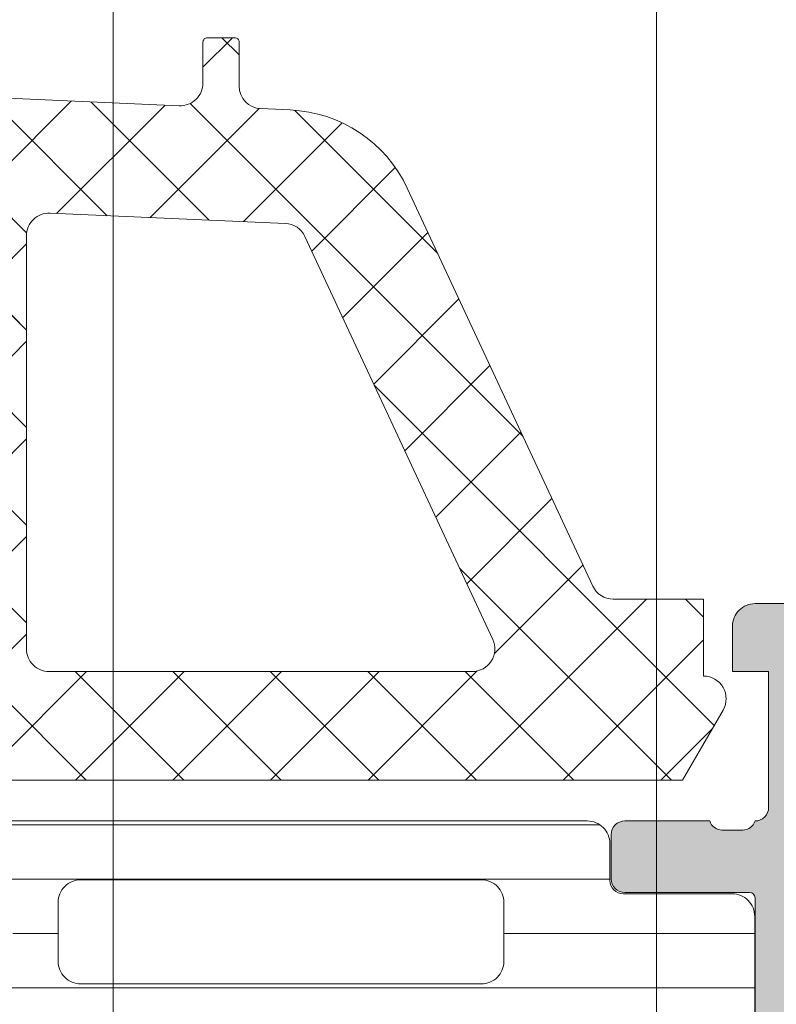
# Model space of a CAD drawing. Header units: millimetres. Extents: x 144573 to 336993, y 74252 to 247042.
# Tile 940 of 1056: x 198272 to 198289, y 231696 to 231718. Entities that reach past the tile are written whole.
import ezdxf

# ---------------------------------------------------------------- set-up
doc = ezdxf.new("R2010")
doc.units = ezdxf.units.MM
doc.layers.add('FASÁDA DETAILNÍ', color=255, linetype='Continuous', lineweight=0)
pattern_1 = [(135, (223145.3692754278, 214980.7191690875), (-1.077630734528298, -1.077630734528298), []), (225, (223145.3692754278, 214980.7191690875), (1.077630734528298, -1.077630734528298), [])]

msp = doc.modelspace()

# ---------------------------------------------------------------- hatches: boundary and pattern name
at = {"layer": 'FASÁDA DETAILNÍ'}
h = msp.add_hatch(dxfattribs=at)
h.set_pattern_fill('ANSI37', color=256, scale=0.48, angle=90, style=0)
h.set_pattern_definition(pattern_1)
edge = h.paths.add_edge_path(flags=16)
edge.add_line((198255.1498950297, 231704.5548064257), (198255.2496390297, 231703.1619524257))
edge.add_arc((198254.6511721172, 231703.119094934), 0.599999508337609, -90.00000835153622, 4.09608051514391, ccw=False)
edge.add_arc((198254.6511719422, 231703.119094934), 0.5999995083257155, 175.9039194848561, 270.00000835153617, ccw=False)
edge.add_line((198254.0527050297, 231703.1619524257), (198254.1524490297, 231704.5548064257))
edge.add_arc((198254.6511720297, 231704.5190919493), 0.5000001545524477, 4.096064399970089, 175.9039356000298, ccw=False)
edge = h.paths.add_edge_path(flags=16)
edge.add_arc((198253.0511754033, 231707.7191000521), 0.4999996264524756, -90.00004280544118, 4.2805441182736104e-05, ccw=False)
edge.add_line((198253.0511750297, 231707.2191004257), (198249.4574900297, 231707.2191004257))
edge.add_arc((198249.4574900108, 231707.7191007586), 0.5000003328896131, 156.7819733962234, 270.00000216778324, ccw=False)
edge.add_line((198248.9979840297, 231707.9162164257), (198251.7138620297, 231714.2473184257))
edge.add_arc((198252.173367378, 231714.050202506), 0.4999998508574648, 87.49988936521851, 156.7819182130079, ccw=False)
edge.add_line((198252.1951780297, 231714.5497264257), (198253.0729850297, 231714.5114004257))
edge.add_arc((198253.0511755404, 231714.0118768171), 0.4999994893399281, -4.485651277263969e-05, 87.50002088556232, ccw=False)
edge.add_line((198253.5511750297, 231714.0118764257), (198253.5511750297, 231707.7191004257))
edge = h.paths.add_edge_path(flags=16)
edge.add_line((198278.6050940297, 231713.1272624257), (198282.7537640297, 231704.2304094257))
edge.add_arc((198282.3006102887, 231704.0191002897), 0.4999998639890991, -90.00002967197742, 25.00000791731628, ccw=False)
edge.add_line((198282.3006100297, 231703.5191004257), (198272.9511750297, 231703.5191004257))
edge.add_arc((198272.9511746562, 231704.0191000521), 0.4999996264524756, 179.9999571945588, 270.0000428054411, ccw=False)
edge.add_line((198272.4511750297, 231704.0191004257), (198272.4511750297, 231713.1430234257))
edge.add_arc((198272.9511750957, 231713.1430232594), 0.5000000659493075, 87.49997275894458, 179.9999809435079, ccw=False)
edge.add_line((198272.9729850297, 231713.6425474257), (198278.1737490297, 231713.4154774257))
edge.add_arc((198278.1519393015, 231712.9159520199), 0.5000012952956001, 25.000091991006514, 87.50000252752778, ccw=False)
edge = h.paths.add_edge_path(flags=16)
edge.add_arc((198269.7511754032, 231704.0191000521), 0.4999996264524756, -90.00004280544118, 4.2805441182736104e-05, ccw=False)
edge.add_line((198269.7511750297, 231703.5191004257), (198262.5511750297, 231703.5191004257))
edge.add_arc((198262.5511746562, 231704.0191000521), 0.4999996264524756, 179.9999571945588, 270.0000428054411, ccw=False)
edge.add_line((198262.0511750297, 231704.0191004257), (198262.0511750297, 231705.2191004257))
edge.add_arc((198260.0511765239, 231705.2191019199), 1.999998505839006, 359.9999571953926, 450.0000428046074)
edge.add_line((198260.0511750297, 231707.2191004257), (198256.2511750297, 231707.2191004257))
edge.add_arc((198256.2511746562, 231707.7191000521), 0.4999996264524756, 179.9999571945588, 270.0000428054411, ccw=False)
edge.add_line((198255.7511750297, 231707.7191004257), (198255.7511750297, 231713.8721614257))
edge.add_arc((198256.2511750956, 231713.8721612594), 0.5000000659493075, 87.49997275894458, 179.9999809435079, ccw=False)
edge.add_line((198256.2729850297, 231714.3716854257), (198261.7729850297, 231714.1315504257))
edge.add_arc((198261.7511755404, 231713.6320268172), 0.499999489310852, -4.485984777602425e-05, 87.50002088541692, ccw=False)
edge.add_line((198262.2511750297, 231713.6320264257), (198262.2511750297, 231708.3191004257))
edge.add_arc((198263.3511750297, 231708.3191004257), 1.100000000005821, 180, 360)
edge.add_line((198264.4511750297, 231708.3191004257), (198264.4511750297, 231713.4923114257))
edge.add_arc((198264.9511750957, 231713.4923112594), 0.5000000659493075, 87.49997275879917, 179.999980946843, ccw=False)
edge.add_line((198264.9729850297, 231713.9918354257), (198269.7729850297, 231713.7822624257))
edge.add_arc((198269.7511755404, 231713.2827388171), 0.4999994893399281, -4.485651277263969e-05, 87.50002088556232, ccw=False)
edge.add_line((198270.2511750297, 231713.2827384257), (198270.2511750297, 231704.0191004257))
edge = h.paths.add_edge_path()
edge.add_line((198284.9642280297, 231705.4055574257), (198280.8663790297, 231714.1934234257))
edge.add_ellipse((198278.1474536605, 231712.9255659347), major_axis=(-3.000002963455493, 0), ratio=1, start_angle=205.0000306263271, end_angle=267.4999411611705)
edge.add_line((198278.2783150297, 231715.9227134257), (198277.6293650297, 231715.9510474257))
edge.add_ellipse((198277.651174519, 231716.4505710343), major_axis=(-0.4999994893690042, 0), ratio=1, start_angle=-4.485317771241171e-05, end_angle=87.50002088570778, ccw=False)
edge.add_line((198277.1511750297, 231716.4505714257), (198277.1511750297, 231717.4191004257))
edge.add_ellipse((198277.0511751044, 231717.4191005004), major_axis=(-0.09999992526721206, 0), ratio=1, start_angle=179.9999571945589, end_angle=270.0000428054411)
edge.add_line((198277.0511750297, 231717.5191004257), (198276.4511750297, 231717.5191004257))
edge.add_ellipse((198276.451174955, 231717.4191005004), major_axis=(-0.0999999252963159, 0), ratio=1, start_angle=-90.0000428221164, end_angle=4.278876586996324e-05)
edge.add_line((198276.3511750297, 231717.4191004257), (198276.3511750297, 231716.5160624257))
edge.add_ellipse((198275.8511749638, 231716.516062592), major_axis=(-0.5000000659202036, 0), ratio=1, start_angle=87.49997275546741, end_angle=179.999980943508, ccw=False)
edge.add_line((198275.8293650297, 231716.0165384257), (198266.9290710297, 231716.4103764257))
edge.add_ellipse((198266.9511751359, 231716.9098877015), major_axis=(-0.5000001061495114, 0), ratio=1, start_angle=-8.298944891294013e-05, end_angle=87.46623077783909, ccw=False)
edge.add_line((198266.4511750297, 231716.9098884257), (198266.4511750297, 231717.5191004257))
edge.add_ellipse((198266.3511751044, 231717.5191005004), major_axis=(-0.0999999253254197, 0), ratio=1, start_angle=179.9999572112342, end_angle=270.0000427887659)
edge.add_line((198266.3511750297, 231717.6191004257), (198265.7511750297, 231717.6191004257))
edge.add_ellipse((198265.751174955, 231717.5191005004), major_axis=(-0.09999992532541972, 0), ratio=1, start_angle=-90.00004280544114, end_angle=4.278876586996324e-05)
edge.add_line((198265.6511750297, 231717.5191004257), (198265.6511750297, 231716.9895384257))
edge.add_ellipse((198265.1511745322, 231716.98953812), major_axis=(-0.5000004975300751, 0), ratio=1, start_angle=87.46630200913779, end_angle=180.0000350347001, ccw=False)
edge.add_line((198265.1290710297, 231716.4900264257), (198253.5888460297, 231717.0006824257))
edge.add_ellipse((198253.6106555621, 231717.5002070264), major_axis=(-0.5000004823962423, 0), ratio=1, start_angle=-3.217057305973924, end_angle=87.50002091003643, ccw=False)
edge.add_line((198253.1114430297, 231717.5282664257), (198253.4000060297, 231722.6620094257))
edge.add_ellipse((198253.8104240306, 231722.5464540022), major_axis=(-0.4263754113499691, 0), ratio=1, start_angle=200.7589723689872, end_angle=344.2751455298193, ccw=False)
edge.add_line((198254.2091190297, 231722.6975774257), (198254.2078790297, 231722.4649744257))
edge.add_line((198254.2078790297, 231722.4649744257), (198253.9097410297, 231720.5823954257))
edge.add_line((198253.9097410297, 231720.5823954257), (198254.3101670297, 231717.7331104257))
edge.add_ellipse((198254.6072476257, 231717.7748610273), major_axis=(-0.2999999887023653, 0), ratio=1, start_angle=7.999744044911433, end_angle=124.5977463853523)
edge.add_ellipse((198253.0741342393, 231719.9974321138), major_axis=(-3.000047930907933, 0), ratio=1, start_angle=124.5976412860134, end_angle=198.0084245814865)
edge.add_line((198255.9272130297, 231720.9249174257), (198255.2936370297, 231723.1798084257))
edge.add_ellipse((198254.5184245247, 231723.0188788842), major_axis=(-0.7917403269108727, 0), ratio=1, start_angle=191.727689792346, end_angle=263.201653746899)
edge.add_line((198254.6121470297, 231723.8050524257), (198253.5539370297, 231723.8062734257))
edge.add_ellipse((198253.6830612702, 231722.6271872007), major_axis=(-1.186135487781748, 0), ratio=1, start_angle=276.2496781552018, end_angle=341.3444235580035)
edge.add_line((198252.5592470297, 231723.0066064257), (198251.4649140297, 231719.7652664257))
edge.add_line((198251.4649140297, 231719.7652664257), (198248.5751360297, 231711.7154714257))
edge.add_line((198248.5751360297, 231711.7154714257), (198244.2423270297, 231701.8175944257))
edge.add_ellipse((198244.7013360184, 231701.6193243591), major_axis=(-0.5000002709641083, 0), ratio=1, start_angle=-23.36204948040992, end_angle=89.93342362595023)
edge.add_line((198244.7007550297, 231701.1193244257), (198245.2474560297, 231701.1186894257))
edge.add_ellipse((198245.2480363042, 231701.6186895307), major_axis=(-0.5000004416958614, 0), ratio=1, start_angle=89.93350548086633, end_angle=156.0791754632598)
edge.add_line((198245.7050900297, 231701.4159524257), (198247.1068460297, 231704.6199554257))
edge.add_ellipse((198248.022987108, 231704.219101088), major_axis=(-0.9999993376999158, 0), ratio=1, start_angle=269.9999471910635, end_angle=336.3683852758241, ccw=False)
edge.add_line((198248.0229880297, 231705.2191004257), (198253.2509300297, 231705.2191004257))
edge.add_line((198253.2509300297, 231705.2191004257), (198253.2509390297, 231703.4196214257))
edge.add_line((198253.2509390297, 231703.4196214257), (198252.7361380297, 231703.2816794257))
edge.add_ellipse((198252.8509032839, 231703.0045254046), major_axis=(-0.2999756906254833, 0), ratio=1, start_angle=-67.50629974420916, end_angle=22.50356669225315)
edge.add_line((198252.5737690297, 231702.8897124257), (198253.4229360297, 231701.6195854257))
edge.add_ellipse((198254.288800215, 231702.1193061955), major_axis=(-0.9997207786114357, 0), ratio=1, start_angle=29.99076069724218, end_angle=90.00761184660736)
edge.add_line((198254.2889330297, 231701.1195854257), (198255.0132940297, 231701.1196164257))
edge.add_ellipse((198255.0130859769, 231702.1193542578), major_axis=(-0.9997378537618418, 0), ratio=1, start_angle=90.01192367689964, end_angle=150.0086750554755)
edge.add_line((198255.8789600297, 231701.6196164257), (198256.7281270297, 231702.8897124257))
edge.add_ellipse((198256.4509795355, 231703.0045243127), major_axis=(-0.2999875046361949, 0), ratio=1, start_angle=157.4975938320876, end_angle=247.5013961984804)
edge.add_line((198256.5657730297, 231703.2816794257), (198256.0509570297, 231703.4196514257))
edge.add_line((198256.0509570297, 231703.4196514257), (198256.0509490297, 231705.2191004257))
edge.add_line((198256.0509490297, 231705.2191004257), (198259.2511760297, 231705.2191004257))
edge.add_ellipse((198259.2511762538, 231704.9191006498), major_axis=(-0.2999997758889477, 0), ratio=1, start_angle=179.9999572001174, end_angle=270.0000428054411, ccw=False)
edge.add_line((198259.5511760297, 231704.9191004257), (198259.5511760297, 231701.6191044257))
edge.add_ellipse((198260.0511756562, 231701.6191040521), major_axis=(-0.4999996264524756, 0), ratio=1, start_angle=-4.280544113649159e-05, end_angle=90.00004280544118)
edge.add_line((198260.0511760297, 231701.1191044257), (198286.9487980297, 231701.1191044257))
edge.add_line((198286.9487980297, 231701.1191044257), (198287.8439160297, 231702.6694964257))
edge.add_ellipse((198287.4109034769, 231702.9194965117), major_axis=(-0.4999999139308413, 0), ratio=1, start_angle=149.9999829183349, end_angle=269.9999366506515)
edge.add_line((198287.4109040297, 231703.4194964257), (198287.4109040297, 231705.1168674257))
edge.add_line((198287.4109040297, 231705.1168674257), (198285.4173820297, 231705.1168674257))
edge.add_ellipse((198285.4173816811, 231705.6168676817), major_axis=(-0.5000002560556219, 0), ratio=1, start_angle=25.000128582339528, end_angle=90.00003995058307, ccw=False)
h = msp.add_hatch(dxfattribs=at)
h.set_pattern_fill('ANSI37', color=256, scale=0.48, angle=90, style=0)
h.set_pattern_definition(pattern_1)
edge = h.paths.add_edge_path(flags=16)
edge.add_line((198255.1498950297, 231704.5548062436), (198255.2496390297, 231703.1619522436))
edge.add_arc((198254.6511721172, 231703.1190947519), 0.599999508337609, -90.00000835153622, 4.09608051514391, ccw=False)
edge.add_arc((198254.6511719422, 231703.1190947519), 0.5999995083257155, 175.9039194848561, 270.00000835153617, ccw=False)
edge.add_line((198254.0527050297, 231703.1619522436), (198254.1524490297, 231704.5548062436))
edge.add_arc((198254.6511720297, 231704.5190917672), 0.5000001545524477, 4.096064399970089, 175.9039356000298, ccw=False)
edge = h.paths.add_edge_path(flags=16)
edge.add_arc((198253.0511754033, 231707.7190998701), 0.4999996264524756, -90.00004280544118, 4.2805441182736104e-05, ccw=False)
edge.add_line((198253.0511750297, 231707.2191002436), (198249.4574900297, 231707.2191002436))
edge.add_arc((198249.4574900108, 231707.7191005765), 0.5000003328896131, 156.7819733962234, 270.00000216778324, ccw=False)
edge.add_line((198248.9979840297, 231707.9162162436), (198251.7138620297, 231714.2473182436))
edge.add_arc((198252.173367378, 231714.050202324), 0.4999998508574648, 87.49988936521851, 156.7819182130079, ccw=False)
edge.add_line((198252.1951780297, 231714.5497262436), (198253.0729850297, 231714.5114002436))
edge.add_arc((198253.0511755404, 231714.011876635), 0.4999994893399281, -4.485651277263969e-05, 87.50002088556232, ccw=False)
edge.add_line((198253.5511750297, 231714.0118762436), (198253.5511750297, 231707.7191002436))
edge = h.paths.add_edge_path(flags=16)
edge.add_line((198278.6050940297, 231713.1272622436), (198282.7537640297, 231704.2304092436))
edge.add_arc((198282.3006102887, 231704.0191001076), 0.4999998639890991, -90.00002967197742, 25.00000791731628, ccw=False)
edge.add_line((198282.3006100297, 231703.5191002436), (198272.9511750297, 231703.5191002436))
edge.add_arc((198272.9511746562, 231704.0190998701), 0.4999996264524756, 179.9999571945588, 270.0000428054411, ccw=False)
edge.add_line((198272.4511750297, 231704.0191002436), (198272.4511750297, 231713.1430232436))
edge.add_arc((198272.9511750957, 231713.1430230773), 0.5000000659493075, 87.49997275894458, 179.9999809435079, ccw=False)
edge.add_line((198272.9729850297, 231713.6425472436), (198278.1737490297, 231713.4154772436))
edge.add_arc((198278.1519393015, 231712.9159518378), 0.5000012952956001, 25.000091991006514, 87.50000252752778, ccw=False)
edge = h.paths.add_edge_path(flags=16)
edge.add_arc((198269.7511754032, 231704.0190998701), 0.4999996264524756, -90.00004280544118, 4.2805441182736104e-05, ccw=False)
edge.add_line((198269.7511750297, 231703.5191002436), (198262.5511750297, 231703.5191002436))
edge.add_arc((198262.5511746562, 231704.0190998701), 0.4999996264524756, 179.9999571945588, 270.0000428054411, ccw=False)
edge.add_line((198262.0511750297, 231704.0191002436), (198262.0511750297, 231705.2191002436))
edge.add_arc((198260.0511765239, 231705.2191017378), 1.999998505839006, 359.9999571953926, 450.0000428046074)
edge.add_line((198260.0511750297, 231707.2191002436), (198256.2511750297, 231707.2191002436))
edge.add_arc((198256.2511746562, 231707.7190998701), 0.4999996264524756, 179.9999571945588, 270.0000428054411, ccw=False)
edge.add_line((198255.7511750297, 231707.7191002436), (198255.7511750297, 231713.8721612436))
edge.add_arc((198256.2511750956, 231713.8721610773), 0.5000000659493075, 87.49997275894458, 179.9999809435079, ccw=False)
edge.add_line((198256.2729850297, 231714.3716852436), (198261.7729850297, 231714.1315502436))
edge.add_arc((198261.7511755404, 231713.6320266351), 0.499999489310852, -4.485984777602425e-05, 87.50002088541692, ccw=False)
edge.add_line((198262.2511750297, 231713.6320262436), (198262.2511750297, 231708.3191002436))
edge.add_arc((198263.3511750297, 231708.3191002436), 1.100000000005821, 180, 360)
edge.add_line((198264.4511750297, 231708.3191002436), (198264.4511750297, 231713.4923112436))
edge.add_arc((198264.9511750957, 231713.4923110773), 0.5000000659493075, 87.49997275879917, 179.999980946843, ccw=False)
edge.add_line((198264.9729850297, 231713.9918352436), (198269.7729850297, 231713.7822622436))
edge.add_arc((198269.7511755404, 231713.2827386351), 0.4999994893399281, -4.485651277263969e-05, 87.50002088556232, ccw=False)
edge.add_line((198270.2511750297, 231713.2827382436), (198270.2511750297, 231704.0191002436))
edge = h.paths.add_edge_path()
edge.add_line((198284.9642280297, 231705.4055572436), (198280.8663790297, 231714.1934232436))
edge.add_ellipse((198278.1474536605, 231712.9255657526), major_axis=(-3.000002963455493, 0), ratio=1, start_angle=205.0000306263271, end_angle=267.4999411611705)
edge.add_line((198278.2783150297, 231715.9227132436), (198277.6293650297, 231715.9510472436))
edge.add_ellipse((198277.651174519, 231716.4505708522), major_axis=(-0.4999994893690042, 0), ratio=1, start_angle=-4.485317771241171e-05, end_angle=87.50002088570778, ccw=False)
edge.add_line((198277.1511750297, 231716.4505712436), (198277.1511750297, 231717.4191002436))
edge.add_ellipse((198277.0511751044, 231717.4191003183), major_axis=(-0.09999992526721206, 0), ratio=1, start_angle=179.9999571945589, end_angle=270.0000428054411)
edge.add_line((198277.0511750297, 231717.5191002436), (198276.4511750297, 231717.5191002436))
edge.add_ellipse((198276.451174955, 231717.4191003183), major_axis=(-0.0999999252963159, 0), ratio=1, start_angle=-90.0000428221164, end_angle=4.278876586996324e-05)
edge.add_line((198276.3511750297, 231717.4191002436), (198276.3511750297, 231716.5160622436))
edge.add_ellipse((198275.8511749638, 231716.5160624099), major_axis=(-0.5000000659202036, 0), ratio=1, start_angle=87.49997275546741, end_angle=179.999980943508, ccw=False)
edge.add_line((198275.8293650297, 231716.0165382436), (198266.9290710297, 231716.4103762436))
edge.add_ellipse((198266.9511751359, 231716.9098875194), major_axis=(-0.5000001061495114, 0), ratio=1, start_angle=-8.298944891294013e-05, end_angle=87.46623077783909, ccw=False)
edge.add_line((198266.4511750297, 231716.9098882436), (198266.4511750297, 231717.5191002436))
edge.add_ellipse((198266.3511751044, 231717.5191003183), major_axis=(-0.0999999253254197, 0), ratio=1, start_angle=179.9999572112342, end_angle=270.0000427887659)
edge.add_line((198266.3511750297, 231717.6191002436), (198265.7511750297, 231717.6191002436))
edge.add_ellipse((198265.751174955, 231717.5191003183), major_axis=(-0.09999992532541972, 0), ratio=1, start_angle=-90.00004280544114, end_angle=4.278876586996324e-05)
edge.add_line((198265.6511750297, 231717.5191002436), (198265.6511750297, 231716.9895382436))
edge.add_ellipse((198265.1511745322, 231716.9895379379), major_axis=(-0.5000004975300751, 0), ratio=1, start_angle=87.46630200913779, end_angle=180.0000350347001, ccw=False)
edge.add_line((198265.1290710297, 231716.4900262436), (198253.5888460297, 231717.0006822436))
edge.add_ellipse((198253.6106555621, 231717.5002068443), major_axis=(-0.5000004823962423, 0), ratio=1, start_angle=-3.217057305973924, end_angle=87.50002091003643, ccw=False)
edge.add_line((198253.1114430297, 231717.5282662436), (198253.4000060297, 231722.6620092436))
edge.add_ellipse((198253.8104240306, 231722.5464538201), major_axis=(-0.4263754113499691, 0), ratio=1, start_angle=200.7589723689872, end_angle=344.2751455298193, ccw=False)
edge.add_line((198254.2091190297, 231722.6975772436), (198254.2078790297, 231722.4649742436))
edge.add_line((198254.2078790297, 231722.4649742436), (198253.9097410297, 231720.5823952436))
edge.add_line((198253.9097410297, 231720.5823952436), (198254.3101670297, 231717.7331102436))
edge.add_ellipse((198254.6072476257, 231717.7748608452), major_axis=(-0.2999999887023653, 0), ratio=1, start_angle=7.999744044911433, end_angle=124.5977463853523)
edge.add_ellipse((198253.0741342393, 231719.9974319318), major_axis=(-3.000047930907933, 0), ratio=1, start_angle=124.5976412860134, end_angle=198.0084245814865)
edge.add_line((198255.9272130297, 231720.9249172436), (198255.2936370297, 231723.1798082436))
edge.add_ellipse((198254.5184245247, 231723.0188787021), major_axis=(-0.7917403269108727, 0), ratio=1, start_angle=191.727689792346, end_angle=263.201653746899)
edge.add_line((198254.6121470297, 231723.8050522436), (198253.5539370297, 231723.8062732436))
edge.add_ellipse((198253.6830612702, 231722.6271870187), major_axis=(-1.186135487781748, 0), ratio=1, start_angle=276.2496781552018, end_angle=341.3444235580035)
edge.add_line((198252.5592470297, 231723.0066062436), (198251.4649140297, 231719.7652662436))
edge.add_line((198251.4649140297, 231719.7652662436), (198248.5751360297, 231711.7154712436))
edge.add_line((198248.5751360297, 231711.7154712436), (198244.2423270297, 231701.8175942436))
edge.add_ellipse((198244.7013360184, 231701.6193241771), major_axis=(-0.5000002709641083, 0), ratio=1, start_angle=-23.36204948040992, end_angle=89.93342362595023)
edge.add_line((198244.7007550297, 231701.1193242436), (198245.2474560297, 231701.1186892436))
edge.add_ellipse((198245.2480363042, 231701.6186893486), major_axis=(-0.5000004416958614, 0), ratio=1, start_angle=89.93350548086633, end_angle=156.0791754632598)
edge.add_line((198245.7050900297, 231701.4159522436), (198247.1068460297, 231704.6199552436))
edge.add_ellipse((198248.022987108, 231704.2191009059), major_axis=(-0.9999993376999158, 0), ratio=1, start_angle=269.9999471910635, end_angle=336.3683852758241, ccw=False)
edge.add_line((198248.0229880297, 231705.2191002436), (198253.2509300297, 231705.2191002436))
edge.add_line((198253.2509300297, 231705.2191002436), (198253.2509390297, 231703.4196212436))
edge.add_line((198253.2509390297, 231703.4196212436), (198252.7361380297, 231703.2816792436))
edge.add_ellipse((198252.8509032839, 231703.0045252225), major_axis=(-0.2999756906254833, 0), ratio=1, start_angle=-67.50629974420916, end_angle=22.50356669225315)
edge.add_line((198252.5737690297, 231702.8897122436), (198253.4229360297, 231701.6195852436))
edge.add_ellipse((198254.288800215, 231702.1193060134), major_axis=(-0.9997207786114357, 0), ratio=1, start_angle=29.99076069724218, end_angle=90.00761184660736)
edge.add_line((198254.2889330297, 231701.1195852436), (198255.0132940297, 231701.1196162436))
edge.add_ellipse((198255.0130859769, 231702.1193540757), major_axis=(-0.9997378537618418, 0), ratio=1, start_angle=90.01192367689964, end_angle=150.0086750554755)
edge.add_line((198255.8789600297, 231701.6196162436), (198256.7281270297, 231702.8897122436))
edge.add_ellipse((198256.4509795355, 231703.0045241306), major_axis=(-0.2999875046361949, 0), ratio=1, start_angle=157.4975938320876, end_angle=247.5013961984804)
edge.add_line((198256.5657730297, 231703.2816792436), (198256.0509570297, 231703.4196512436))
edge.add_line((198256.0509570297, 231703.4196512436), (198256.0509490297, 231705.2191002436))
edge.add_line((198256.0509490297, 231705.2191002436), (198259.2511760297, 231705.2191002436))
edge.add_ellipse((198259.2511762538, 231704.9191004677), major_axis=(-0.2999997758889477, 0), ratio=1, start_angle=179.9999572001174, end_angle=270.0000428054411, ccw=False)
edge.add_line((198259.5511760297, 231704.9191002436), (198259.5511760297, 231701.6191042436))
edge.add_ellipse((198260.0511756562, 231701.6191038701), major_axis=(-0.4999996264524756, 0), ratio=1, start_angle=-4.280544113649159e-05, end_angle=90.00004280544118)
edge.add_line((198260.0511760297, 231701.1191042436), (198286.9487980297, 231701.1191042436))
edge.add_line((198286.9487980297, 231701.1191042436), (198287.8439160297, 231702.6694962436))
edge.add_ellipse((198287.4109034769, 231702.9194963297), major_axis=(-0.4999999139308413, 0), ratio=1, start_angle=149.9999829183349, end_angle=269.9999366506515)
edge.add_line((198287.4109040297, 231703.4194962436), (198287.4109040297, 231705.1168672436))
edge.add_line((198287.4109040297, 231705.1168672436), (198285.4173820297, 231705.1168672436))
edge.add_ellipse((198285.4173816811, 231705.6168674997), major_axis=(-0.5000002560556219, 0), ratio=1, start_angle=25.000128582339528, end_angle=90.00003995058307, ccw=False)
h = msp.add_hatch(color=256, dxfattribs=at)
edge = h.paths.add_edge_path()
edge.add_arc((198288.4311646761, 231681.9192311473), 0.120000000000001, 270.0000000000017, 360.00000000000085, ccw=False)
edge.add_line((198288.4311646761, 231681.7992311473), (198285.6711666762, 231681.7992311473))
edge.add_arc((198285.6711666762, 231681.4992311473), 0.3000000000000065, 450, 539.9999999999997)
edge.add_line((198285.3711666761, 231681.4992311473), (198285.3711666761, 231680.5192568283))
edge.add_arc((198285.6711666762, 231680.5192568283), 0.3000000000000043, 179.9999999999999, 270)
edge.add_line((198285.6711666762, 231680.2192568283), (198287.5511776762, 231680.2192568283))
edge.add_arc((198287.8187210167, 231680.1403897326), 0.2789255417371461, 88.83712992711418, 163.575405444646, ccw=False)
edge.add_line((198287.8243816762, 231680.4192578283), (198288.2779756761, 231680.4192578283))
edge.add_arc((198288.2836440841, 231680.1404203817), 0.2788950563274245, 16.419876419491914, 91.16458937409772, ccw=False)
edge.add_line((198288.5511646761, 231680.2192568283), (198288.5511646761, 231679.4190821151))
edge.add_arc((198289.5511646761, 231679.4190821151), 0.9999999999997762, 179.9999999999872, 269.9999999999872)
edge.add_line((198289.5511646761, 231678.4190821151), (198293.0511720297, 231678.4190821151))
edge.add_arc((198293.0511522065, 231679.4191019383), 1.000019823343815, 270.0011357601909, 359.9988642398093)
edge.add_line((198294.0511720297, 231679.4190821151), (198294.0511720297, 231679.9190821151))
edge.add_line((198294.0511720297, 231679.9190821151), (198291.5511720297, 231679.9190821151))
edge.add_arc((198291.5512174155, 231680.919127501), 1.000045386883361, 180.0026002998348, 269.99739970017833, ccw=False)
edge.add_line((198290.5511720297, 231680.9190821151), (198290.5511720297, 231682.2191004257))
edge.add_arc((198291.5512245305, 231682.2190479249), 1.000052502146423, 90.00300791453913, 179.9969920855, ccw=False)
edge.add_line((198291.5511720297, 231683.2191004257), (198298.5511720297, 231683.2191004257))
edge.add_arc((198299.0511720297, 231682.6939786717), 0.7250881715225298, 46.40381611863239, 133.5961838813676, ccw=False)
edge.add_line((198299.5511720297, 231683.2191004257), (198305.5852601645, 231683.2191004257))
edge.add_arc((198305.5852076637, 231682.2190479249), 1.000052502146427, 360.0030079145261, 449.9969920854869, ccw=False)
edge.add_line((198306.5852601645, 231682.2191004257), (198306.5852601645, 231680.9190821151))
edge.add_arc((198305.5852147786, 231680.919127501), 1.000045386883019, 270.00260029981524, 359.9973997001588, ccw=False)
edge.add_line((198305.5852601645, 231679.9190821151), (198304.0511720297, 231679.9190821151))
edge.add_line((198304.0511720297, 231679.9190821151), (198304.0511720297, 231679.3190760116))
edge.add_line((198304.0511720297, 231679.3190760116), (198305.1511781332, 231678.2191004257))
edge.add_line((198305.1511781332, 231678.2191004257), (198308.5511720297, 231678.2191004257))
edge.add_line((198308.5511720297, 231678.2191004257), (198308.5511720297, 231705.2190012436))
edge.add_line((198308.5511720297, 231705.2190012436), (198305.1511781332, 231705.2190012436))
edge.add_line((198305.1511781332, 231705.2190012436), (198304.0511720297, 231704.1190256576))
edge.add_line((198304.0511720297, 231704.1190256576), (198304.0511720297, 231703.5190195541))
edge.add_line((198304.0511720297, 231703.5190195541), (198305.5852601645, 231703.5190195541))
edge.add_arc((198305.5852147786, 231702.5189741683), 1.000045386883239, 360.0026002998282, 449.99739970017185, ccw=False)
edge.add_line((198306.5852601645, 231702.5190195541), (198306.5852601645, 231701.2190012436))
edge.add_arc((198305.5852076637, 231701.2190537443), 1.000052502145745, 270.00300791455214, 359.99699208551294, ccw=False)
edge.add_line((198305.5852601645, 231700.2190012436), (198299.5511720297, 231700.2190012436))
edge.add_arc((198299.0511720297, 231700.7441229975), 0.7250881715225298, 226.4038161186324, 313.59618388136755, ccw=False)
edge.add_line((198298.5511720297, 231700.2190012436), (198291.5511720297, 231700.2190012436))
edge.add_arc((198291.5512245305, 231701.2190537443), 1.000052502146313, 180.0030079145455, 269.99699208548, ccw=False)
edge.add_line((198290.5511720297, 231701.2190012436), (198290.5511720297, 231702.5190195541))
edge.add_arc((198291.5512174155, 231702.5189741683), 1.000045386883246, 90.0026002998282, 179.9973997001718, ccw=False)
edge.add_line((198291.5511720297, 231703.5190195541), (198294.0511720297, 231703.5190195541))
edge.add_line((198294.0511720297, 231703.5190195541), (198294.0511720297, 231704.0190195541))
edge.add_arc((198293.0511522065, 231704.018999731), 1.000019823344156, 360.0011357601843, 449.9988642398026)
edge.add_line((198293.0511720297, 231705.0190195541), (198288.5511720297, 231705.0190195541))
edge.add_arc((198288.5511617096, 231704.5190298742), 0.4999896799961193, 449.9988173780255, 540.0011826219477)
edge.add_line((198288.0511720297, 231704.5190195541), (198288.0511720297, 231703.5190195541))
edge.add_line((198288.0511720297, 231703.5190195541), (198288.8511750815, 231703.5190195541))
edge.add_line((198288.8511750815, 231703.5190195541), (198288.8511750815, 231700.5190042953))
edge.add_arc((198288.5511673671, 231700.5190016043), 0.3000077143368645, 269.9994860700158, 360.00051393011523, ccw=False)
edge.add_arc((198288.2836440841, 231700.2978303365), 0.2788950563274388, 268.83541062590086, 343.5801235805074, ccw=False)
edge.add_line((198288.2779756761, 231700.01899289), (198287.8243816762, 231700.01899289))
edge.add_arc((198287.8187210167, 231700.2978609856), 0.2789255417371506, 196.4245945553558, 271.1628700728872, ccw=False)
edge.add_line((198287.5511776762, 231700.21899389), (198285.6711666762, 231700.21899389))
edge.add_arc((198285.6711666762, 231699.91899389), 0.3000000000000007, 449.9999999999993, 539.9999999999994)
edge.add_line((198285.3711666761, 231699.91899389), (198285.3711666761, 231698.9390195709))
edge.add_arc((198285.6711666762, 231698.9390195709), 0.3000000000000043, 180, 270)
edge.add_line((198285.6711666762, 231698.639019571), (198288.4311646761, 231698.639019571))
edge.add_arc((198288.4311646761, 231698.519019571), 0.1200000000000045, 360, 449.9999999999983, ccw=False)
edge.add_line((198288.5511646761, 231698.519019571), (198288.5511646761, 231694.21899389))
edge.add_arc((198288.0511646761, 231694.21899389), 0.4999999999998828, 270.0000000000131, 360.0000000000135, ccw=False)
edge.add_line((198288.0511646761, 231693.71899389), (198287.3511646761, 231693.71899389))
edge.add_line((198287.3511646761, 231693.71899389), (198284.9583443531, 231695.1004893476))
edge.add_arc((198284.8892844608, 231694.9808741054), 0.1381197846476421, 419.9999999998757, 547.7024374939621)
edge.add_arc((198289.7306356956, 231695.4284924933), 4.999999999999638, 185.3492280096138, 251.2905992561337)
edge.add_arc((198287.9664095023, 231690.2191253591), 0.5000000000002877, 288.7094007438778, 431.2905992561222, ccw=False)
edge.add_arc((198289.7306356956, 231685.0097582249), 4.999999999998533, 108.7094007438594, 174.6507719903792)
edge.add_arc((198284.8892844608, 231685.4573766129), 0.1381197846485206, 172.2975625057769, 299.9999999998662)
edge.add_line((198284.9583443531, 231685.3377613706), (198287.3511646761, 231686.7192568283))
edge.add_line((198287.3511646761, 231686.7192568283), (198288.0511646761, 231686.7192568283))
edge.add_arc((198288.0511646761, 231686.2192568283), 0.5000000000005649, 359.9999999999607, 449.99999999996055, ccw=False)
edge.add_line((198288.5511646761, 231686.2192568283), (198288.5511646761, 231681.9192311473))
edge = h.paths.add_edge_path(flags=16)
edge.add_arc((198306.4511659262, 231697.219008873), 0.5, 360, 450, ccw=False)
edge.add_line((198306.9511659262, 231697.219008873), (198306.9511659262, 231685.2191004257))
edge.add_arc((198306.4511659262, 231685.2191004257), 0.5, 270, 360, ccw=False)
edge.add_line((198306.4511659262, 231684.7191004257), (198290.7511842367, 231684.7191004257))
edge.add_arc((198290.7511842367, 231685.2191004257), 0.5, 180, 270, ccw=False)
edge.add_line((198290.2511842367, 231685.2191004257), (198290.2511842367, 231697.219008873))
edge.add_arc((198290.7511842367, 231697.219008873), 0.5, 90, 180, ccw=False)
edge.add_line((198290.7511842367, 231697.719008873), (198292.2511842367, 231697.719008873))
edge.add_line((198292.2511842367, 231697.719008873), (198292.2511842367, 231698.219008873))
edge.add_arc((198292.7511842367, 231698.219008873), 0.5000000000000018, 90.0000000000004, 180, ccw=False)
edge.add_line((198292.7511842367, 231698.719008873), (198304.4511659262, 231698.719008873))
edge.add_arc((198304.4511659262, 231698.219008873), 0.5, 360, 449.9999999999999, ccw=False)
edge.add_line((198304.9511659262, 231698.219008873), (198304.9511659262, 231697.719008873))
edge.add_line((198304.9511659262, 231697.719008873), (198306.4511659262, 231697.719008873))
h = msp.add_hatch(dxfattribs=at)
h.set_pattern_fill('LINIE', color=256, scale=1.2, angle=-1.272221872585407e-14, style=0)
h.set_pattern_definition([(360, (198245.4265589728, 231680.9361383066), (2.939128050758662e-16, 1.2), [])])
edge = h.paths.add_edge_path()
edge.add_arc((198248.9612553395, 231698.9099107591), 0.2999999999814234, 269.9979247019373, 359.9979247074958)
edge.add_line((198249.2612553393, 231698.9098998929), (198249.2612839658, 231699.7202312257))
edge.add_arc((198249.7612812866, 231699.7202157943), 0.4999973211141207, 89.99761772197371, 179.9982316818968, ccw=False)
edge.add_line((198249.7613020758, 231700.220213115), (198250.6023743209, 231700.22153366))
edge.add_arc((198250.6023743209, 231700.4215336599), 0.1999999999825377, 270, 360.0000000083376)
edge.add_line((198250.8023743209, 231700.42153366), (198250.8023743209, 231704.52153366))
edge.add_arc((198251.3023743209, 231704.52153366), 0.5, 90, 180, ccw=False)
edge.add_line((198251.3023743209, 231705.02153366), (198252.1331235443, 231705.02153366))
edge.add_arc((198252.1331235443, 231704.02153366), 1, 15.000000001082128, 90, ccw=False)
edge.add_line((198253.0990493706, 231704.2803527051), (198253.3023743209, 231703.52153366))
edge.add_line((198253.3023743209, 231703.52153366), (198252.3023743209, 231703.52153366))
edge.add_line((198252.3023743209, 231703.52153366), (198252.3023743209, 231701.22153366))
edge.add_arc((198253.3065008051, 231701.2232429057), 1.004127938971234, 180.0975300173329, 269.7659122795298)
edge.add_line((198253.30239835, 231700.2191233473), (198256.3022767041, 231700.2191233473))
edge.add_arc((198256.2982483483, 231701.2232426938), 1.004127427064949, 270.2298596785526, 359.9024820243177)
edge.add_line((198257.3023743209, 231701.22153366), (198257.3023743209, 231703.52153366))
edge.add_line((198257.3023743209, 231703.52153366), (198256.3023743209, 231703.52153366))
edge.add_line((198256.3023743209, 231703.52153366), (198256.5056992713, 231704.2803527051))
edge.add_arc((198257.4716250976, 231704.02153366), 0.9999999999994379, 90, 164.9999999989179, ccw=False)
edge.add_line((198257.4716250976, 231705.02153366), (198258.3023743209, 231705.02153366))
edge.add_arc((198258.3023743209, 231704.52153366), 0.4999999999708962, -3.335117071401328e-09, 89.99999999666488, ccw=False)
edge.add_line((198258.8023743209, 231704.52153366), (198258.8023743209, 231700.42153366))
edge.add_arc((198259.0065474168, 231700.4232622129), 0.2041804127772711, 180.4850610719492, 268.8441310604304)
edge.add_line((198259.0024286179, 231700.2191233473), (198284.8437954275, 231700.2191004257))
edge.add_arc((198284.8437799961, 231699.7191031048), 0.4999973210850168, -0.002382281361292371, 89.9982316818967, ccw=False)
edge.add_line((198285.3437773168, 231699.7190823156), (198285.3437486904, 231698.9087509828))
edge.add_arc((198285.6437486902, 231698.9087401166), 0.3000000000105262, 179.997924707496, 269.9979247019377)
edge.add_line((198285.6437378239, 231698.6087401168), (198288.0437362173, 231698.6089851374))
edge.add_arc((198288.0437207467, 231698.1089891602), 0.4999959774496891, -0.0023777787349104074, 89.99822718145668, ccw=False)
edge.add_line((198288.5437167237, 231698.1089684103), (198288.5435900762, 231694.6324269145))
edge.add_arc((198287.5537771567, 231694.7747734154), 0.9999960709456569, 237.2709086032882, 351.81631665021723, ccw=False)
edge.add_line((198287.013111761, 231693.9335403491), (198284.7295026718, 231695.2520927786))
edge.add_arc((198284.4794870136, 231694.8190891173), 0.5000000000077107, 59.9979281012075, 89.99786479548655)
edge.add_line((198284.4795056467, 231695.319089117), (198250.1252368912, 231695.3201754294))
edge.add_arc((198250.1252193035, 231694.8201754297), 0.5000000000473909, 89.9979846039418, 119.9979212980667)
edge.add_line((198249.8752350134, 231695.2531972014), (198247.5915304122, 231693.9348102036))
edge.add_arc((198247.0509259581, 231694.7760824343), 0.9999960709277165, 188.1795327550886, 302.7249408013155, ccw=False)
edge.add_line((198246.0611027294, 231694.6338076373), (198246.0612293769, 231698.1103491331))
edge.add_arc((198246.5612253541, 231698.1103336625), 0.4999959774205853, 89.99762221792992, 179.9982271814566, ccw=False)
edge.add_line((198246.561246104, 231698.6103296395), (198248.9612444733, 231698.6099107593))
edge = h.paths.add_edge_path(flags=16)
edge.add_line((198273.1523680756, 231698.4196351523), (198273.1523680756, 231697.119641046))
edge.add_arc((198273.6523644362, 231697.1196374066), 0.4999963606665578, 179.9995829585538, 270.0004170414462)
edge.add_line((198273.6523680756, 231696.619641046), (198282.5023619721, 231696.619641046))
edge.add_arc((198282.5023656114, 231697.1196374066), 0.4999963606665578, 269.9995829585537, 360.0004170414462)
edge.add_line((198283.0023619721, 231697.119641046), (198283.0023619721, 231698.4196351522))
edge.add_arc((198282.5023619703, 231698.419651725), 0.5000000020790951, 359.9981008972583, 449.9999997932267)
edge.add_line((198282.5023619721, 231698.9196517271), (198273.6523680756, 231698.9196517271))
edge.add_arc((198273.6523680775, 231698.419651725), 0.5000000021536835, 90.00000021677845, 180.0018990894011)
edge = h.paths.add_edge_path(flags=16)
edge.add_arc((198262.9523619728, 231698.4196517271), 0.5, 90, 180)
edge.add_line((198262.4523619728, 231698.4196517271), (198262.4523619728, 231697.119641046))
edge.add_arc((198262.9523619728, 231697.119641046), 0.5, 180, 270)
edge.add_line((198262.9523619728, 231696.619641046), (198271.6523680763, 231696.619641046))
edge.add_arc((198271.6523680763, 231697.119641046), 0.5, 270, 360)
edge.add_line((198272.1523680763, 231697.119641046), (198272.1523680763, 231698.4196517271))
edge.add_arc((198271.6523680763, 231698.4196517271), 0.5, 0, 90)
edge.add_line((198271.6523680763, 231698.9196517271), (198262.9523619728, 231698.9196517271))
edge = h.paths.add_edge_path(flags=16)
edge.add_arc((198260.9523656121, 231697.1196374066), 0.4999963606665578, 269.9995829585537, 360.0004170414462)
edge.add_line((198261.4523619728, 231697.119641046), (198261.4523619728, 231698.4196351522))
edge.add_arc((198260.9523619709, 231698.419651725), 0.5000000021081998, 359.9981008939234, 449.9999997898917)
edge.add_line((198260.9523619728, 231698.9196517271), (198252.1023528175, 231698.9196517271))
edge.add_arc((198252.1023528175, 231698.4196669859), 0.4999847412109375, 90, 180)
edge.add_line((198251.6023680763, 231698.4196669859), (198251.6023680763, 231697.1196563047))
edge.add_arc((198252.1023833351, 231697.1196563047), 0.5000152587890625, 180, 270)
edge.add_line((198252.1023833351, 231696.619641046), (198260.9523619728, 231696.619641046))

# ---------------------------------------------------------------- linework, layer by layer
for p, q in [((198274.3692601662, 242857.1778107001), (198274.3692601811, 223842.6779105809)), ((198274.3692601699, 242857.1778107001), (198274.3692601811, 228642.6779105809)), ((198274.3692601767, 242857.1778107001), (198274.3692601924, 227409.0552677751)), ((198274.3692601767, 242857.1778107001), (198274.3692601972, 222609.0552556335)), ((198286.3692601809, 223842.6779105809), (198286.369260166, 242857.1778107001)), ((198286.3692601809, 228642.6779105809), (198286.3692601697, 242857.1778107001)), ((198286.369260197, 222609.0552556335), (198286.3692601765, 242857.1778107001)), ((198286.3692601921, 227409.0552677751), (198286.3692601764, 242857.1778107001)), ((198274.3692601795, 231740.3935999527), (198274.3692601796, 231267.6779195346)), ((198286.3692601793, 231267.6779195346), (198286.3692601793, 231740.3935999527)), ((198293.0511720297, 231705.0190195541), (198288.5511720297, 231705.0190195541)), ((198288.0511720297, 231704.5190195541), (198288.0511720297, 231703.5190195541)), ((198288.0511720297, 231703.5190195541), (198288.8511750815, 231703.5190195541)), ((198288.8511750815, 231703.5190195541), (198288.8511750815, 231700.5190042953)), ((198287.5511776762, 231700.21899389), (198285.6711666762, 231700.21899389)), ((198285.3711666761, 231699.91899389), (198285.3711666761, 231698.9390195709)), ((198288.2779756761, 231700.01899289), (198287.8243816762, 231700.01899289)), ((198285.6711666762, 231698.639019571), (198288.4311646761, 231698.639019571)), ((198288.5511646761, 231698.519019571), (198288.5511646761, 231694.21899389))]:
    msp.add_line(p, q, dxfattribs=at)
at = {"layer": 'FASÁDA DETAILNÍ', "extrusion": (0, 0, -1)}
for points in [[(-198260.0511760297, 231701.1191044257), (-198286.9487980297, 231701.1191044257), (-198287.8439160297, 231702.6694964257), (-198287.8439160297, 231702.6694964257, -0.57735), (-198287.4109040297, 231703.4194964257), (-198287.4109040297, 231705.1168674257), (-198285.4173820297, 231705.1168674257), (-198285.4173820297, 231705.1168674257, 0.291473), (-198284.9642280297, 231705.4055574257), (-198284.9642280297, 231705.4055574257), (-198280.8663790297, 231714.1934234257), (-198280.8663790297, 231714.1934234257, -0.279675), (-198278.2783150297, 231715.9227134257), (-198277.6293650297, 231715.9510474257), (-198277.6293650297, 231715.9510474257, 0.401491), (-198277.1511750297, 231716.4505714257), (-198277.1511750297, 231717.4191004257), (-198277.1511750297, 231717.4191004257, -0.414214), (-198277.0511750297, 231717.5191004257), (-198276.4511750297, 231717.5191004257), (-198276.4511750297, 231717.5191004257, -0.414214), (-198276.3511750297, 231717.4191004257), (-198276.3511750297, 231716.5160624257), (-198276.3511750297, 231716.5160624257, 0.427052), (-198275.8293650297, 231716.0165384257), (-198266.9290710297, 231716.4103764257)], [(-198260.0511760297, 231701.1191042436), (-198286.9487980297, 231701.1191042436), (-198287.8439160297, 231702.6694962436), (-198287.8439160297, 231702.6694962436, -0.57735), (-198287.4109040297, 231703.4194962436), (-198287.4109040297, 231705.1168672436), (-198285.4173820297, 231705.1168672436), (-198285.4173820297, 231705.1168672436, 0.291473), (-198284.9642280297, 231705.4055572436), (-198284.9642280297, 231705.4055572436), (-198280.8663790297, 231714.1934232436), (-198280.8663790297, 231714.1934232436, -0.279675), (-198278.2783150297, 231715.9227132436), (-198277.6293650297, 231715.9510472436), (-198277.6293650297, 231715.9510472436, 0.401491), (-198277.1511750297, 231716.4505712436), (-198277.1511750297, 231717.4191002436), (-198277.1511750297, 231717.4191002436, -0.414214), (-198277.0511750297, 231717.5191002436), (-198276.4511750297, 231717.5191002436), (-198276.4511750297, 231717.5191002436, -0.414214), (-198276.3511750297, 231717.4191002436), (-198276.3511750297, 231716.5160622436), (-198276.3511750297, 231716.5160622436, 0.427052), (-198275.8293650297, 231716.0165382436), (-198266.9290710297, 231716.4103762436)]]:
    msp.add_lwpolyline(points, format="xyb", dxfattribs=at)
at = {"layer": 'FASÁDA DETAILNÍ'}
for points in [[(198278.6050940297, 231713.1272624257), (198282.7537640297, 231704.2304094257), (198282.7537640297, 231704.2304094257, -0.548619), (198282.3006100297, 231703.5191004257), (198272.9511750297, 231703.5191004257), (198272.9511750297, 231703.5191004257, -0.414214), (198272.4511750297, 231704.0191004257), (198272.4511750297, 231713.1430234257), (198272.4511750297, 231713.1430234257, -0.427052), (198272.9729850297, 231713.6425474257), (198278.1737490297, 231713.4154774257), (198278.1737490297, 231713.4154774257, -0.279675), (198278.6050940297, 231713.1272624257)], [(198278.6050940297, 231713.1272622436), (198282.7537640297, 231704.2304092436), (198282.7537640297, 231704.2304092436, -0.548619), (198282.3006100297, 231703.5191002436), (198272.9511750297, 231703.5191002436), (198272.9511750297, 231703.5191002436, -0.414214), (198272.4511750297, 231704.0191002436), (198272.4511750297, 231713.1430232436), (198272.4511750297, 231713.1430232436, -0.427052), (198272.9729850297, 231713.6425472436), (198278.1737490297, 231713.4154772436), (198278.1737490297, 231713.4154772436, -0.279675), (198278.6050940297, 231713.1272622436)], [(198273.1523680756, 231698.4196351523), (198273.1523680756, 231697.119641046, 0.414217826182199), (198273.6523680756, 231696.619641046), (198282.5023619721, 231696.619641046, 0.4142178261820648), (198283.0023619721, 231697.119641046), (198283.0023619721, 231698.4196351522, 0.4142232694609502), (198282.5023619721, 231698.9196517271), (198273.6523680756, 231698.9196517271, 0.4142232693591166)]]:
    msp.add_lwpolyline(points, format="xyb", close=True, dxfattribs=at)
msp.add_lwpolyline([(198259.0024286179, 231700.2191233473), (198284.8437954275, 231700.2191004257, -0.4142167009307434), (198285.3437773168, 231699.7190823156), (198285.3437486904, 231698.9087509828, 0.414213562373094), (198285.6437378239, 231698.6087401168), (198288.0437362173, 231698.6089851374, -0.414216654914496), (198288.5437167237, 231698.1089684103), (198288.5435900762, 231694.6324269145, -0.5460410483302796)], format="xyb", dxfattribs=at)
for centre, radius, start, end in [((198288.5511617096, 231704.5190298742), 0.4999896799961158, 89.99881737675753, 180.0011826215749), ((198288.5511673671, 231700.5190016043), 0.3000077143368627, 269.9994860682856, 0.0005139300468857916), ((198285.6711666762, 231699.91899389), 0.3000000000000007, 90, 180), ((198287.8187210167, 231700.2978609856), 0.278925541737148, 196.4245945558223, 271.1628700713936), ((198288.2836440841, 231700.2978303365), 0.2788950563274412, 268.8354106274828, 343.5801235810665), ((198285.6711666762, 231698.9390195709), 0.3000000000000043, 180, 270), ((198288.4311646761, 231698.519019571), 0.1200000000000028, 0, 90)]:
    msp.add_arc(centre, radius, start, end, dxfattribs=at)

doc.saveas('drawing.dxf')
